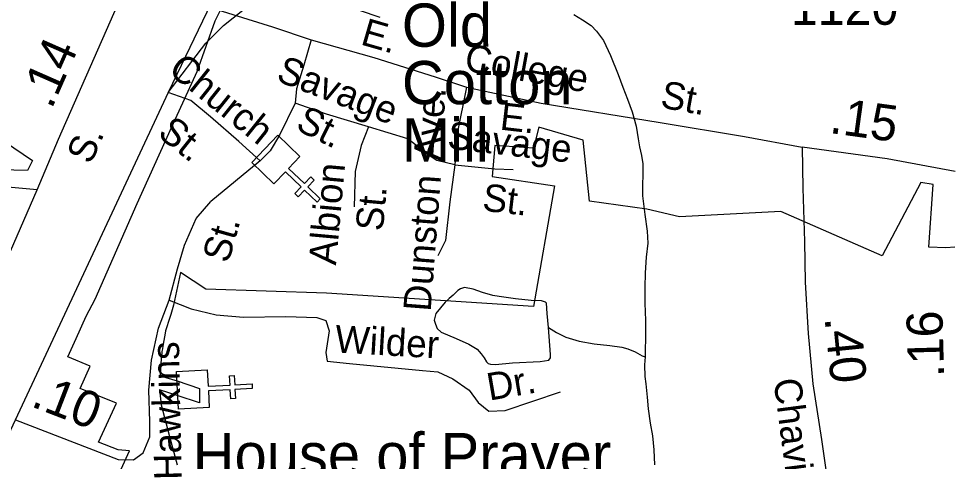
# Model space of a CAD drawing. Extents: x 2126262 to 2293712, y 749403 to 919119.
# Drawn here: x 2159451 to 2162678, y 853949 to 855483 of the extents above; entities that cross this region are included whole.
import ezdxf

# ---------------------------------------------------------------- set-up
doc = ezdxf.new("R2010")
doc.units = 0
for name, color, linetype in [('Exist Boundary Political City Limit New', 7, 'Continuous'), ('Exist Cultural Church CELL', 7, 'Continuous'), ('Exist Cultural Church Label', 7, 'Continuous'), ('Exist Cultural Warehouse Building Label', 7, 'Continuous'), ('Exist Hydrographic Creek Single Shore', 7, 'Continuous'), ('Exist Hydrographic Misc Water Feature', 7, 'Continuous'), ('Exist Railroad Mainline', 7, 'Continuous'), ('Exist Railroad Siding', 7, 'Continuous'), ('Exist Road Non-System Type 51', 7, 'Continuous'), ('Exist Road Non-System Type 51 Label', 7, 'Continuous'), ('Exist Road Primary US Attributed', 7, 'Continuous'), ('Exist Road Primary US Label', 7, 'Continuous'), ('Exist Road Primary US Mileage Hundredths English Label', 7, 'Continuous'), ('Exist Road Secondary Mileage Hundredths English Label', 7, 'Continuous'), ('Exist Road Secondary Type 51 Attributed', 7, 'Continuous'), ('Exist Road Secondary Type 51 Label', 7, 'Continuous'), ('Exist Road Secondary Type 51 Number Label', 7, 'Continuous'), ('Map Preparation Boundary City Limit Buffer Line', 7, 'Continuous')]:
    doc.layers.add(name, color=color, linetype=linetype)

msp = doc.modelspace()

# ---------------------------------------------------------------- linework, layer by layer
at = {"layer": 'Exist Boundary Political City Limit New'}
for points in [[(2159806.2, 853921.6), (2159835, 853984.7), (2159795.2, 853988), (2159727.8, 854014.6), (2159789.5, 854150.6), (2159663.2, 854200.8), (2159698.8, 854278.8), (2159621.5, 854310.4), (2159650.2, 854374.5), (2159685, 854452.1), (2159715.2, 854510.9), (2159860.8, 854842.9), (2159980.8, 855108.1), (2160069.2, 855299.9), (2160131, 855475.6), (2160171.2, 855557.8)], [(2159303.5, 855123.6), (2159498.8, 854991.5), (2159481.5, 854957.1), (2159338, 854959.9)], [(2162692.8, 854691.2), (2162662.2, 854688.9), (2162603.8, 854691.3), (2162618, 854907.9), (2162575.5, 854914.9), (2162442, 854661.2), (2162090.8, 854814.2), (2161739.8, 854796.2), (2161627, 854823.2), (2161428, 854850.1), (2161405.5, 855061.6), (2161252.5, 855106.6), (2161234.5, 855034.6), (2161099.5, 855043.6), (2161090.5, 854935.6), (2161306.5, 854904.1), (2161234.5, 854485.6), (2160516.8, 854531.5), (2160099.2, 854545.1), (2160011, 854602.8), (2159987.2, 854490.4), (2159978, 854457.8), (2159974.8, 854447.6), (2159959.8, 854400.5), (2159958, 854392.6), (2159955.5, 854379.9), (2159953, 854367.2), (2159950, 854348.1), (2159949, 854338.2), (2159947.2, 854328.9), (2159946.5, 854322.4), (2159944.5, 854306), (2159942.8, 854283.8), (2159941.5, 854264.5), (2159940.8, 854245.1), (2160000, 854227.2), (2160077.5, 854201.3), (2160077.5, 854150.9), (2160000, 854176.9), (2159938, 854196.8), (2159944.8, 854144.1), (2159973.2, 854035.2), (2160000, 853936.1)]]:
    msp.add_lwpolyline(points, dxfattribs=at)
at = {"layer": 'Exist Cultural Church CELL'}
for points in [[(2160425, 855005.2), (2160385.7, 854964), (2160440.7, 854911.3), (2160462.8, 854934.4), (2160474.4, 854923.3), (2160452.2, 854900.2), (2160495.6, 854858.6), (2160484.5, 854847), (2160441.1, 854888.7), (2160419, 854865.6), (2160407.4, 854876.6), (2160429.6, 854899.7), (2160374.6, 854952.4), (2160334.6, 854910.9), (2160257.8, 854984.6), (2160348.2, 855078.8)], [(2160103.8, 854266), (2160106.9, 854209.1), (2160183, 854213.1), (2160181.3, 854245.1), (2160197.3, 854245.9), (2160198.9, 854214), (2160259, 854217.1), (2160259.8, 854201.1), (2160199.8, 854198), (2160201.5, 854166), (2160185.5, 854165.2), (2160183.8, 854197.1), (2160107.8, 854193.1), (2160110.7, 854135.5), (2160004.4, 854129.9), (2159997.5, 854260.4)]]:
    msp.add_lwpolyline(points, close=True, dxfattribs=at)
at = {"layer": 'Exist Hydrographic Creek Single Shore'}
for points in [[(2161374, 855497.1), (2161404, 855479.2), (2161434.1, 855459.4), (2161452.4, 855439.5), (2161476.6, 855407.6), (2161500.8, 855355.8), (2161527, 855290), (2161543.2, 855246.1), (2161559.6, 855204.2), (2161575.8, 855160.3), (2161590, 855110.4), (2161596.3, 855066.4), (2161600.6, 855038.5), (2161608.6, 855008.5), (2161612.7, 854980.5), (2161613.1, 854942.5), (2161611.3, 854906.5), (2161611.5, 854868.5), (2161619.9, 854804.6), (2161628.1, 854746.6), (2161630.4, 854704.7), (2161624.6, 854656.6), (2161621.1, 854602.6), (2161619.3, 854550.7), (2161619.5, 854496.7), (2161621.7, 854436.7), (2161622.2, 854384.7), (2161620.5, 854324.7), (2161620.5, 854310.7)], [(2161620.5, 854310.7), (2161618.9, 854282.7), (2161619.1, 854242.8), (2161623, 854216.8), (2161627.3, 854170.9), (2161631.6, 854130.8), (2161637.7, 854080.9), (2161646.1, 854037), (2161650.2, 853989), (2161652.5, 853937)]]:
    msp.add_lwpolyline(points, dxfattribs=at)
at = {"layer": 'Exist Hydrographic Misc Water Feature'}
for points in [[(2161286.1, 854412.8), (2161281.8, 854460.7), (2161279.5, 854496.8), (2161275.6, 854500.8), (2161261.5, 854504.6), (2161225.6, 854506.5), (2161171.7, 854512.2), (2161115.5, 854519.9), (2161093.5, 854523.7), (2161057.6, 854533.5), (2161025.2, 854545.3), (2160995.3, 854551.1), (2160981.4, 854547.1), (2160971.5, 854541), (2160955.5, 854524.9), (2160941.6, 854512.9), (2160927.6, 854500.8), (2160895.9, 854460.6), (2160890.1, 854438.6), (2160894, 854424.7), (2160900.4, 854408.7), (2160914.3, 854396.8), (2160966.4, 854375), (2161010.5, 854355.3), (2161038.6, 854337.5), (2161052.5, 854321.5), (2161062.8, 854307.6), (2161070.8, 854293.6), (2161076.7, 854287.7), (2161084.7, 854285.7), (2161102.8, 854283.8), (2161160.8, 854290.1), (2161256.8, 854294.7), (2161286.9, 854298.9), (2161292.6, 854306.9), (2161292.6, 854318.9), (2161286.1, 854412.8)], [(2161286.1, 854412.8), (2161314, 854395), (2161346.4, 854379.2), (2161392.3, 854365.4), (2161444.4, 854355.7), (2161498.3, 854350), (2161540.3, 854344.3), (2161560.2, 854338.4), (2161586.5, 854328.5), (2161610.5, 854314.7), (2161620.5, 854310.7)]]:
    msp.add_lwpolyline(points, dxfattribs=at)
at = {"layer": 'Exist Railroad Mainline'}
for points in [[(2160325.5, 856046.5), (2160274.6, 855931.5), (2160132.5, 855569.3), (2159968.1, 855226.9)], [(2159968.1, 855226.9), (2159422.9, 854056.2), (2159283.1, 853656), (2159136.5, 853325.5), (2159008.8, 853046.7), (2158793.9, 852630.5), (2158631.9, 852261.9), (2158628, 852257.8), (2158467.9, 851893.4), (2158467.9, 851893.3), (2158299.8, 851522.8), (2158137.8, 851144.2), (2157969.7, 850781.7), (2157805.7, 850413.1), (2157709.3, 850191.5)]]:
    msp.add_lwpolyline(points, dxfattribs=at)
at = {"layer": 'Exist Railroad Siding'}
msp.add_lwpolyline([(2159968.1, 855226.9), (2160099.2, 855398.8), (2160099.2, 855398.8), (2160160.3, 855459.9), (2160227.4, 855512.9), (2160366.4, 855571), (2160402.2, 855581.7), (2160402.2, 855581.7), (2160438.3, 855578.2), (2160480.4, 855564.9), (2160701.6, 855488.3)], dxfattribs=at)
at = {"layer": 'Exist Road Non-System Type 51'}
msp.add_line((2160286.8, 854989.9), (2160115.9, 854849.7), dxfattribs=at)
for points in [[(2159835.9, 855628.6), (2160140.2, 855513.3), (2160329.9, 855454.7), (2160463.8, 855410)], [(2160463.8, 855410), (2160438.7, 855322), (2160413.6, 855239.7), (2160408, 855190.8)], [(2160463.8, 855410), (2160681.4, 855348.6), (2160893.4, 855281.6), (2161002.2, 855245.3)], [(2161002.2, 855245.3), (2160969.9, 855084.9), (2160961.5, 854976)], [(2161002.2, 855245.3), (2161260.2, 855190.8), (2161673.1, 855123.8), (2161965.3, 855074.3), (2162164.8, 855038)], [(2160286.8, 854989.9), (2160212.9, 855056.9), (2160115.2, 855143.4), (2160046.9, 855199.3), (2159968.1, 855226.9)], [(2160408, 855190.8), (2160353.8, 855079.2), (2160321.7, 855024.8), (2160286.8, 854989.9)], [(2160663, 855108.7), (2160516.6, 855151.9), (2160408, 855190.8)], [(2160663, 855108.7), (2160637.6, 855043.6), (2160616.7, 854952.9), (2160612.5, 854831.4)], [(2160961.5, 854976), (2160898.7, 854991.4), (2160869.4, 855010.9), (2160798.3, 855066.8), (2160663, 855108.7)], [(2160961.5, 854976), (2160944.1, 854848.3), (2160928.7, 854714.3), (2160902.2, 854661.2)], [(2160961.5, 854976), (2161100.1, 854962.6), (2161163.8, 854960.5)], [(2159905.2, 854035.6), (2159905.2, 854086.8), (2159901.9, 854195), (2159910.3, 854299.7), (2159935.4, 854410), (2159971.6, 854506.9), (2160000.6, 854615.6), (2160025.7, 854698.6), (2160065.4, 854790.4), (2160115.9, 854849.7)], [(2159971.6, 854506.9), (2160048.3, 854477.6), (2160134.8, 854456.6), (2160229.6, 854448.2), (2160376.1, 854451), (2160483.5, 854446.8), (2160514.2, 854437.1), (2160526.7, 854400.8), (2160514.2, 854325.4), (2160519.7, 854296.1), (2160596.5, 854287.7), (2160849.5, 854264.1), (2160902.5, 854258.5), (2160954.1, 854234.8), (2161011.3, 854195.7), (2161042, 854152.4), (2161079.7, 854123.1), (2161135.4, 854124.5), (2161327.9, 854190.1)]]:
    msp.add_lwpolyline(points, dxfattribs=at)
at = {"layer": 'Exist Road Primary US Attributed'}
for points in [[(2159515.1, 854890.1), (2159588.4, 855065.3), (2159835.9, 855628.6), (2159953.8, 855914), (2160104.4, 856247.7), (2160188.7, 856426.2)], [(2159217.5, 854178.6), (2159262.1, 854305.6), (2159323.4, 854451.6), (2159411.2, 854650.7), (2159515.1, 854890.1)]]:
    msp.add_lwpolyline(points, dxfattribs=at)
at = {"layer": 'Exist Road Secondary Type 51 Attributed'}
for points in [[(2162694.9, 854953.5), (2162458.5, 854997.4), (2162164.8, 855038), (2162167, 854895.5), (2162172.5, 854711.3), (2162174.6, 854569.6), (2162185.8, 854392.3), (2162201.8, 854217.1), (2162231.1, 854024.4), (2162287.6, 853628.7), (2162358, 853361.3), (2162416.6, 853227.3), (2162475.2, 853135.2), (2162532.4, 853091.9), (2162598.6, 853088.4), (2162676, 853094)], [(2159515.1, 854890.1), (2159426.1, 854898.2), (2159314.5, 854916.4), (2159253.6, 854933.3)], [(2159439.9, 854092.7), (2159795, 853955.6), (2159848, 853954.2), (2159881.5, 853978), (2159905.2, 854033.8), (2159905.2, 854035.6)]]:
    msp.add_lwpolyline(points, dxfattribs=at)
at = {"layer": 'Map Preparation Boundary City Limit Buffer Line'}
for points in [[(2159806.2, 853921.6), (2159835, 853984.7), (2159795.2, 853988), (2159727.8, 854014.6), (2159789.5, 854150.6), (2159663.2, 854200.8), (2159698.8, 854278.8), (2159621.5, 854310.4), (2159650.2, 854374.5), (2159685, 854452.1), (2159715.2, 854510.9), (2159860.8, 854842.9), (2159980.8, 855108.1), (2160069.2, 855299.9), (2160131, 855475.6), (2160171.2, 855557.8)], [(2159303.5, 855123.6), (2159498.8, 854991.5), (2159481.5, 854957.1), (2159338, 854959.9)], [(2162692.8, 854691.2), (2162662.2, 854688.9), (2162603.8, 854691.3), (2162618, 854907.9), (2162575.5, 854914.9), (2162442, 854661.2), (2162090.8, 854814.2), (2161739.8, 854796.2), (2161627, 854823.2), (2161428, 854850.1), (2161405.5, 855061.6), (2161252.5, 855106.6), (2161234.5, 855034.6), (2161099.5, 855043.6), (2161090.5, 854935.6), (2161306.5, 854904.1), (2161234.5, 854485.6), (2160516.8, 854531.5), (2160099.2, 854545.1), (2160011, 854602.8), (2159987.2, 854490.4), (2159978, 854457.8), (2159974.8, 854447.6), (2159959.8, 854400.5), (2159958, 854392.6), (2159955.5, 854379.9), (2159953, 854367.2), (2159950, 854348.1), (2159949, 854338.2), (2159947.2, 854328.9), (2159946.5, 854322.4), (2159944.5, 854306), (2159942.8, 854283.8), (2159941.5, 854264.5), (2159940.8, 854245.1), (2160000, 854227.2), (2160077.5, 854201.3), (2160077.5, 854150.9), (2160000, 854176.9), (2159938, 854196.8), (2159944.8, 854144.1), (2159973.2, 854035.2), (2160000, 853936.1)]]:
    msp.add_lwpolyline(points, dxfattribs=at)

# ---------------------------------------------------------------- texts
at = {"layer": 'Exist Cultural Church Label'}
msp.add_text('House of Prayer', height=150, dxfattribs=at).set_placement((2160053.6, 853896.9))
at = {"layer": 'Exist Cultural Warehouse Building Label'}
for s, p in [('Old ', (2160778.2, 855385.8)), ('Cotton', (2160778.2, 855186.6)), ('Mill', (2160778.2, 854987.4))]:
    msp.add_text(s, height=150, dxfattribs=at).set_placement(p)
at = {"layer": 'Exist Road Non-System Type 51 Label'}
for s, rotation, p in [('E.', 343.8846, (2160631.4, 855394.8)), ('College', 349.7057, (2160990.7, 855303.8)), ('Church', 321.3134, (2159964.3, 855297)), ('Savage', 338.9439, (2160338.7, 855269)), ('St.', 349.7058, (2161670.1, 855175.9)), ('Ave.', 86.0971, (2160913.3, 854989.1)), ('St.', 333.4128, (2160405.9, 855100.8)), ('E.', 353.3535, (2161114.9, 855099)), ('St.', 321.3134, (2159927.8, 855078.4)), ('Savage', 353.3535, (2160932.9, 855033.6)), ('Albion', 84.8103, (2160549.7, 854626.7)), ('Dunston', 85.6054, (2160877.5, 854466.2)), ('St.', 84.8103, (2160712, 854744.6)), ('St.', 353.3535, (2161054.1, 854818.1)), ('Wilder', 356.6303, (2160544.4, 854326.4)), ('Dr.', 9.7918, (2161081.1, 854158.9))]:
    msp.add_text(s, height=95, rotation=rotation, dxfattribs=at).set_placement(p)
at = {"layer": 'Exist Road Primary US Label'}
msp.add_text('S.', height=95, rotation=66.3233, dxfattribs=at).set_placement((2159700.6, 854974.9))
at = {"layer": 'Exist Road Primary US Mileage Hundredths English Label'}
msp.add_text('.14', height=125, rotation=66.2734, dxfattribs=at).set_placement((2159564.5, 855166.3))
at = {"layer": 'Exist Road Secondary Mileage Hundredths English Label'}
for s, rotation, p in [('.15', 352.1443, (2162256.3, 855087.3)), ('.16', 91.5682, (2162656.4, 854240.5)), ('.40', 275.6628, (2162241.9, 854445.7)), ('.10', 338.8935, (2159489.2, 854140.6))]:
    msp.add_text(s, height=125, rotation=rotation, dxfattribs=at).set_placement(p)
at = {"layer": 'Exist Road Secondary Type 51 Label'}
for s, rotation, p in [('St.', 74.1589, (2160177, 854632.4)), ('Hawkins', 91.1302, (2160015.4, 853884.8)), ('Chavis', 277.4057, (2162065, 854231.3))]:
    msp.add_text(s, height=95, rotation=rotation, dxfattribs=at).set_placement(p)
at = {"layer": 'Exist Road Secondary Type 51 Number Label'}
msp.add_text('1120', height=125, dxfattribs=at).set_placement((2162125.7, 855461.8))

doc.saveas('drawing.dxf')
